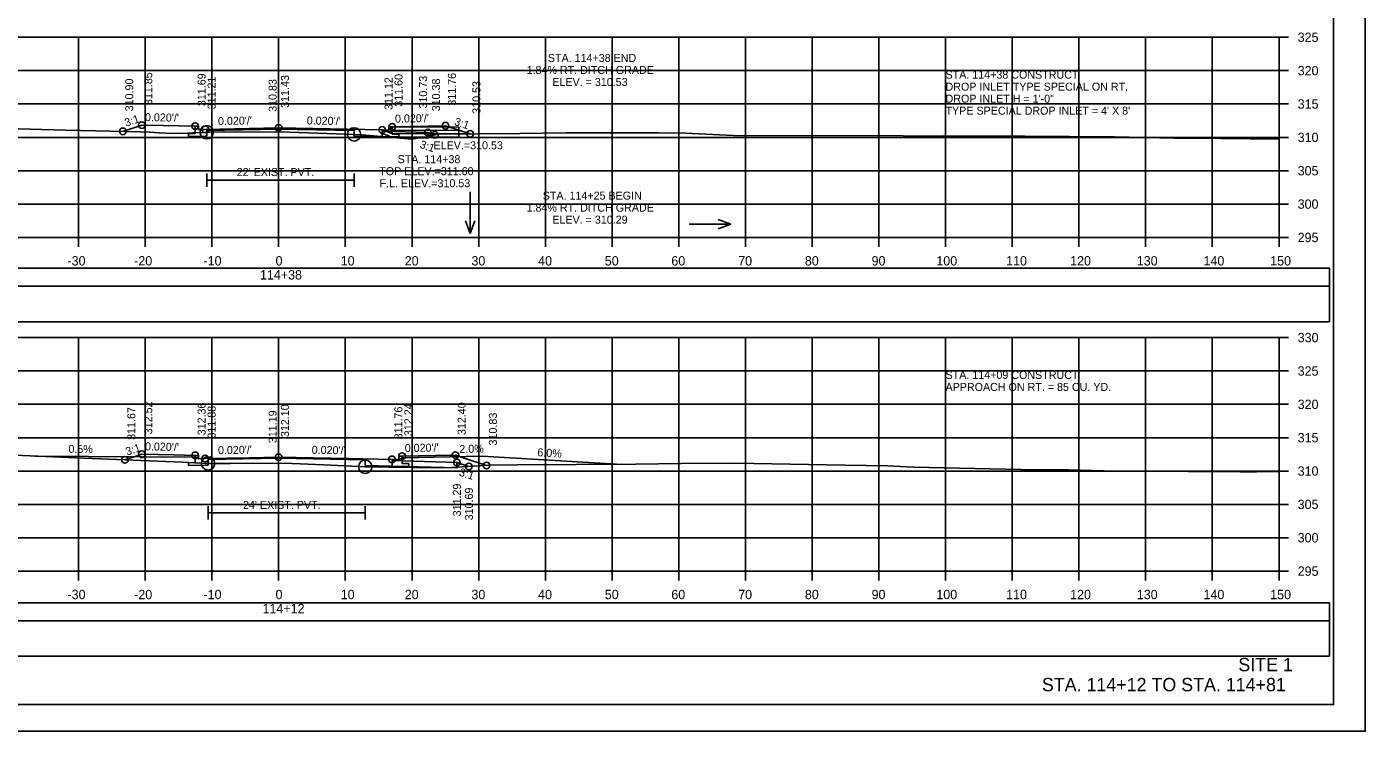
# Model space of a CAD drawing. Extents: x 1370538 to 1372872, y 376220 to 381127.
# Drawn here: x 1371337.5 to 1371538.2, y 380471.7 to 380577.3 of the extents above; entities that cross this region are included whole.
import ezdxf

# ---------------------------------------------------------------- set-up
doc = ezdxf.new("R2010")
doc.units = 0
for name, color, linetype in [('R_Border', 7, 'Continuous'), ('R_Border Notes', 7, 'Continuous'), ('R_Border PE', 7, 'Continuous'), ('R_Border Prem', 7, 'Continuous'), ('R_Dimension', 7, 'Continuous'), ('R_Fin Surface', 7, 'Continuous'), ('R_Grid', 7, 'Continuous'), ('R_Horz Alg Annot', 7, 'Continuous'), ('R_No Plot', 7, 'Continuous'), ('R_Proposed Road', 7, 'Continuous'), ('R_Water', 7, 'Continuous'), ('R_Water Annot', 7, 'Continuous'), ('R_Xsect Elev', 7, 'Continuous'), ('R_Xsect Slope', 7, 'Continuous'), ('T_Detection Zones', 7, 'Continuous')]:
    doc.layers.add(name, color=color, linetype=linetype)

msp = doc.modelspace()

# ---------------------------------------------------------------- linework, layer by layer
at = {"layer": 'R_Border'}
for p, q in [((1371364.52, 380555.31), (1371364.52, 380553.31)), ((1371364.52, 380554.31), (1371386.6, 380554.31)), ((1371386.6, 380555.31), (1371386.6, 380553.31)), ((1371364.72, 380505.43), (1371364.72, 380503.43)), ((1371364.72, 380504.43), (1371388.27, 380504.43)), ((1371388.27, 380505.43), (1371388.27, 380503.43))]:
    msp.add_line(p, q, dxfattribs=at)
for points in [[(1371375.29, 380561.96), (1371364.52, 380561.75), (1371364.52, 380560.91), (1371364.29, 380560.91), (1371361.79, 380560.86), (1371361.79, 380561.28), (1371362.79, 380561.3), (1371362.79, 380562.39)], [(1371392.32, 380562.3), (1371392.32, 380561.21), (1371393.32, 380561.19), (1371393.32, 380560.77), (1371390.82, 380560.82), (1371386.6, 380560.9), (1371386.6, 380561.74), (1371375.29, 380561.96)], [(1371375.29, 380512.63), (1371364.72, 380512.42), (1371364.72, 380511.59), (1371364.29, 380511.58), (1371361.79, 380511.53), (1371361.79, 380511.95), (1371362.79, 380511.97), (1371362.79, 380513.06)], [(1371393.79, 380512.94), (1371393.79, 380511.85), (1371394.79, 380511.83), (1371394.79, 380511.41), (1371392.29, 380511.46), (1371388.27, 380511.54), (1371388.27, 380512.37), (1371375.29, 380512.63)]]:
    msp.add_lwpolyline(points, dxfattribs=at)
at = {"layer": 'R_Border Notes'}
for q in [(1371533.47, 380681.17), (1371217.29, 380475.71)]:
    msp.add_line((1371533.47, 380475.71), q, dxfattribs=at)
at = {"layer": 'R_Border Prem'}
for p, q in [((1371525.29, 380545.71), (1371525.29, 380575.71)), ((1371526.69, 380575.71), (1371525.29, 380575.71)), ((1371526.69, 380570.71), (1371525.29, 380570.71)), ((1371526.69, 380565.71), (1371525.29, 380565.71)), ((1371526.69, 380560.71), (1371525.29, 380560.71)), ((1371526.69, 380555.71), (1371525.29, 380555.71)), ((1371526.69, 380550.71), (1371525.29, 380550.71)), ((1371225.29, 380545.71), (1371525.29, 380545.71)), ((1371345.29, 380544.31), (1371345.29, 380545.71)), ((1371355.29, 380544.31), (1371355.29, 380545.71)), ((1371365.29, 380544.31), (1371365.29, 380545.71)), ((1371375.29, 380544.31), (1371375.29, 380545.71)), ((1371385.29, 380544.31), (1371385.29, 380545.71)), ((1371395.29, 380544.31), (1371395.29, 380545.71)), ((1371405.29, 380544.31), (1371405.29, 380545.71)), ((1371415.29, 380544.31), (1371415.29, 380545.71)), ((1371425.29, 380544.31), (1371425.29, 380545.71)), ((1371435.29, 380544.31), (1371435.29, 380545.71)), ((1371445.29, 380544.31), (1371445.29, 380545.71)), ((1371455.29, 380544.31), (1371455.29, 380545.71)), ((1371465.29, 380544.31), (1371465.29, 380545.71)), ((1371475.29, 380544.31), (1371475.29, 380545.71)), ((1371485.29, 380544.31), (1371485.29, 380545.71)), ((1371495.29, 380544.31), (1371495.29, 380545.71)), ((1371505.29, 380544.31), (1371505.29, 380545.71)), ((1371515.29, 380544.31), (1371515.29, 380545.71)), ((1371525.29, 380544.31), (1371525.29, 380545.71)), ((1371526.69, 380545.71), (1371525.29, 380545.71)), ((1371525.29, 380495.71), (1371525.29, 380530.71)), ((1371526.69, 380530.71), (1371525.29, 380530.71)), ((1371526.69, 380525.71), (1371525.29, 380525.71)), ((1371526.69, 380520.71), (1371525.29, 380520.71)), ((1371526.69, 380515.71), (1371525.29, 380515.71)), ((1371526.69, 380510.71), (1371525.29, 380510.71)), ((1371526.69, 380505.71), (1371525.29, 380505.71)), ((1371526.69, 380500.71), (1371525.29, 380500.71)), ((1371225.29, 380495.71), (1371525.29, 380495.71)), ((1371345.29, 380494.31), (1371345.29, 380495.71)), ((1371355.29, 380494.31), (1371355.29, 380495.71)), ((1371365.29, 380494.31), (1371365.29, 380495.71)), ((1371375.29, 380494.31), (1371375.29, 380495.71)), ((1371385.29, 380494.31), (1371385.29, 380495.71)), ((1371395.29, 380494.31), (1371395.29, 380495.71)), ((1371405.29, 380494.31), (1371405.29, 380495.71)), ((1371415.29, 380494.31), (1371415.29, 380495.71)), ((1371425.29, 380494.31), (1371425.29, 380495.71)), ((1371435.29, 380494.31), (1371435.29, 380495.71)), ((1371445.29, 380494.31), (1371445.29, 380495.71)), ((1371455.29, 380494.31), (1371455.29, 380495.71)), ((1371465.29, 380494.31), (1371465.29, 380495.71)), ((1371475.29, 380494.31), (1371475.29, 380495.71)), ((1371485.29, 380494.31), (1371485.29, 380495.71)), ((1371495.29, 380494.31), (1371495.29, 380495.71)), ((1371505.29, 380494.31), (1371505.29, 380495.71)), ((1371515.29, 380494.31), (1371515.29, 380495.71)), ((1371525.29, 380494.31), (1371525.29, 380495.71)), ((1371526.69, 380495.71), (1371525.29, 380495.71))]:
    msp.add_line(p, q, dxfattribs=at)
at = {"layer": 'R_Dimension'}
for points in [[(1371325.66, 380562.31), (1371343.35, 380561.81), (1371350.09, 380561.65), (1371354.51, 380561.54), (1371355.97, 380561.51), (1371357.39, 380561.41), (1371359.37, 380561.28), (1371361.69, 380561.34), (1371362.38, 380561.38), (1371364.17, 380561.45), (1371364.43, 380561.46), (1371364.52, 380561.47), (1371364.98, 380561.47), (1371375.51, 380561.54), (1371385.31, 380561.21), (1371386.6, 380561.16), (1371388.36, 380561.05), (1371395.25, 380560.42), (1371397.7, 380560.85), (1371399.16, 380561.18), (1371411.45, 380561.31), (1371418.42, 380561.4), (1371432.24, 380561.37), (1371436.31, 380561.34), (1371443.47, 380561.01), (1371468.96, 380560.94), (1371472.49, 380560.91), (1371475, 380560.94), (1371487.19, 380560.89), (1371500.56, 380560.77), (1371509.63, 380560.6), (1371512.22, 380560.58), (1371525.29, 380560.43)], [(1371327.61, 380513.42), (1371342.65, 380512.77), (1371344.9, 380512.69), (1371360.84, 380512.02), (1371364.72, 380511.86), (1371368.06, 380511.86), (1371376.16, 380511.9), (1371383.19, 380511.61), (1371388.27, 380511.35), (1371395.32, 380511.25), (1371396.76, 380511.19), (1371401.19, 380511.25), (1371406.79, 380511.57), (1371411.07, 380511.62), (1371428.84, 380511.74), (1371435.63, 380511.84), (1371443.79, 380511.91), (1371460.18, 380511.59), (1371466.61, 380511.47), (1371470.51, 380511.31), (1371488.88, 380510.9), (1371493.75, 380510.88), (1371499.08, 380510.72), (1371511.7, 380510.66), (1371519.48, 380510.61), (1371521.9, 380510.6), (1371525.29, 380510.63)]]:
    msp.add_lwpolyline(points, dxfattribs=at)
at = {"layer": 'R_Fin Surface'}
for points in [[(1371351.94, 380561.61), (1371353.12, 380562), (1371354.79, 380562.55), (1371357.99, 380562.49), (1371362.79, 380562.39), (1371363.09, 380562.39), (1371363.29, 380562.39), (1371363.29, 380562.19), (1371363.29, 380561.89), (1371363.69, 380561.9), (1371364.29, 380561.91), (1371368.69, 380562), (1371375.29, 380562.13)], [(1371375.29, 380562.13), (1371390.82, 380561.82), (1371391.82, 380561.8), (1371391.82, 380562.3), (1371392.32, 380562.3), (1371400.32, 380562.46), (1371404, 380561.24)], [(1371352.25, 380512.38), (1371353.8, 380512.89), (1371354.79, 380513.22), (1371359.59, 380513.13), (1371362.79, 380513.06), (1371362.99, 380513.06), (1371363.29, 380513.06), (1371363.29, 380512.76), (1371363.29, 380512.56), (1371363.89, 380512.57), (1371364.29, 380512.58), (1371370.89, 380512.71), (1371375.29, 380512.8)], [(1371375.29, 380512.8), (1371385.84, 380512.59), (1371392.29, 380512.46), (1371392.91, 380512.45), (1371393.29, 380512.44), (1371393.29, 380512.75), (1371393.29, 380512.94), (1371393.6, 380512.94), (1371393.79, 380512.94), (1371398.75, 380513.04), (1371401.79, 380513.1), (1371403.42, 380512.56), (1371406.47, 380511.54)]]:
    msp.add_lwpolyline(points, dxfattribs=at)
at = {"layer": 'R_Grid'}
for p, q in [((1371225.29, 380575.71), (1371525.29, 380575.71)), ((1371345.29, 380545.71), (1371345.29, 380575.71)), ((1371355.29, 380545.71), (1371355.29, 380575.71)), ((1371365.29, 380545.71), (1371365.29, 380575.71)), ((1371375.29, 380545.71), (1371375.29, 380575.71)), ((1371385.29, 380545.71), (1371385.29, 380575.71)), ((1371395.29, 380545.71), (1371395.29, 380575.71)), ((1371405.29, 380545.71), (1371405.29, 380575.71)), ((1371415.29, 380545.71), (1371415.29, 380575.71)), ((1371425.29, 380545.71), (1371425.29, 380575.71)), ((1371435.29, 380545.71), (1371435.29, 380575.71)), ((1371445.29, 380545.71), (1371445.29, 380575.71)), ((1371455.29, 380545.71), (1371455.29, 380575.71)), ((1371465.29, 380545.71), (1371465.29, 380575.71)), ((1371475.29, 380545.71), (1371475.29, 380575.71)), ((1371485.29, 380545.71), (1371485.29, 380575.71)), ((1371495.29, 380545.71), (1371495.29, 380575.71)), ((1371505.29, 380545.71), (1371505.29, 380575.71)), ((1371515.29, 380545.71), (1371515.29, 380575.71)), ((1371525.29, 380545.71), (1371525.29, 380575.71)), ((1371225.29, 380570.71), (1371525.29, 380570.71)), ((1371225.29, 380565.71), (1371525.29, 380565.71)), ((1371225.29, 380560.71), (1371525.29, 380560.71)), ((1371225.29, 380555.71), (1371525.29, 380555.71)), ((1371225.29, 380550.71), (1371525.29, 380550.71)), ((1371225.29, 380545.71), (1371525.29, 380545.71)), ((1371225.29, 380530.71), (1371525.29, 380530.71)), ((1371345.29, 380495.71), (1371345.29, 380530.71)), ((1371355.29, 380495.71), (1371355.29, 380530.71)), ((1371365.29, 380495.71), (1371365.29, 380530.71)), ((1371375.29, 380495.71), (1371375.29, 380530.71)), ((1371385.29, 380495.71), (1371385.29, 380530.71)), ((1371395.29, 380495.71), (1371395.29, 380530.71)), ((1371405.29, 380495.71), (1371405.29, 380530.71)), ((1371415.29, 380495.71), (1371415.29, 380530.71)), ((1371425.29, 380495.71), (1371425.29, 380530.71)), ((1371435.29, 380495.71), (1371435.29, 380530.71)), ((1371445.29, 380495.71), (1371445.29, 380530.71)), ((1371455.29, 380495.71), (1371455.29, 380530.71)), ((1371465.29, 380495.71), (1371465.29, 380530.71)), ((1371475.29, 380495.71), (1371475.29, 380530.71)), ((1371485.29, 380495.71), (1371485.29, 380530.71)), ((1371495.29, 380495.71), (1371495.29, 380530.71)), ((1371505.29, 380495.71), (1371505.29, 380530.71)), ((1371515.29, 380495.71), (1371515.29, 380530.71)), ((1371525.29, 380495.71), (1371525.29, 380530.71)), ((1371225.29, 380525.71), (1371525.29, 380525.71)), ((1371225.29, 380520.71), (1371525.29, 380520.71)), ((1371225.29, 380515.71), (1371525.29, 380515.71)), ((1371225.29, 380510.71), (1371525.29, 380510.71)), ((1371225.29, 380505.71), (1371525.29, 380505.71)), ((1371225.29, 380500.71), (1371525.29, 380500.71)), ((1371225.29, 380495.71), (1371525.29, 380495.71))]:
    msp.add_line(p, q, dxfattribs=at)
at = {"layer": 'R_Horz Alg Annot'}
for points in [[(1371390.82, 380561.65), (1371397.67, 380561.44), (1371398.73, 380561.09)], [(1371390.82, 380561.65), (1371390.82, 380560.82), (1371397.67, 380560.61), (1371397.67, 380561.44)], [(1371392.29, 380512.29), (1371402.02, 380512), (1371403.82, 380511.4)], [(1371392.29, 380512.29), (1371392.29, 380511.46), (1371402.02, 380511.17), (1371402.02, 380512)]]:
    msp.add_lwpolyline(points, dxfattribs=at)
at = {"layer": 'R_No Plot'}
msp.add_line((1371204.89, 380471.73), (1371538.22, 380471.73), dxfattribs=at)
for points in [[(1371204.88, 380685.06), (1371538.22, 380685.06), (1371538.22, 380471.72), (1371204.88, 380471.72)], [(1371451.21, 380681.17), (1371451.21, 380671.29), (1371486.94, 380671.29), (1371486.94, 380668.37), (1371510.14, 380668.37), (1371510.14, 380644.03), (1371533.47, 380644.03), (1371533.47, 380475.71), (1371217.29, 380475.71), (1371217.29, 380681.17)]]:
    msp.add_lwpolyline(points, close=True, dxfattribs=at)
for centre, radius in [((1371354.79, 380562.55), 0.5), ((1371362.79, 380562.39), 0.5), ((1371364.52, 380561.47), 1), ((1371364.29, 380561.91), 0.5), ((1371375.29, 380562.13), 0.5), ((1371375.29, 380562.13), 0.5), ((1371390.82, 380561.82), 0.5), ((1371392.32, 380562.3), 0.5), ((1371400.32, 380562.46), 0.5), ((1371351.94, 380561.61), 0.5), ((1371386.6, 380561.16), 1), ((1371397.67, 380561.44), 0.5), ((1371398.73, 380561.09), 0.5), ((1371404, 380561.24), 0.5), ((1371404, 380561.24), 0.5), ((1371352.25, 380512.38), 0.5), ((1371354.79, 380513.22), 0.5), ((1371362.79, 380513.06), 0.5), ((1371364.72, 380511.86), 1), ((1371364.29, 380512.58), 0.5), ((1371375.29, 380512.8), 0.5), ((1371375.29, 380512.8), 0.5), ((1371388.27, 380511.35), 1), ((1371392.29, 380512.46), 0.5), ((1371393.79, 380512.94), 0.5), ((1371401.79, 380513.1), 0.5), ((1371402.02, 380512), 0.5), ((1371403.82, 380511.4), 0.5), ((1371406.47, 380511.54), 0.5)]:
    msp.add_circle(centre, radius, dxfattribs=at)
at = {"layer": 'R_Water'}
for p, q in [((1371392.32, 380562.3), (1371402.32, 380562.25)), ((1371392.32, 380561.8), (1371402.32, 380561.75)), ((1371392.32, 380561.3), (1371404, 380561.24)), ((1371392.32, 380560.8), (1371402.32, 380560.75)), ((1371402.32, 380560.75), (1371402.32, 380562.25)), ((1371362.79, 380512.81), (1371338.79, 380512.93)), ((1371363.29, 380512.56), (1371362.79, 380512.81)), ((1371393.29, 380512.44), (1371393.79, 380512.69)), ((1371393.79, 380512.69), (1371405.79, 380512.93)), ((1371405.79, 380512.93), (1371425.94, 380511.72))]:
    msp.add_line(p, q, dxfattribs=at)
for points in [[(1371392.32, 380562.3), (1371392.07, 380562.3), (1371391.99, 380562.14), (1371392.32, 380561.8)], [(1371392.32, 380561.3), (1371390.82, 380561.82), (1371390.82, 380561.29), (1371391.82, 380560.95), (1371391.82, 380560.8), (1371392.32, 380560.8)]]:
    msp.add_lwpolyline(points, dxfattribs=at)
at = {"layer": 'R_Water Annot'}
for p, q in [((1371404, 380552.57), (1371404, 380546.28)), ((1371443.12, 380547.71), (1371441.2, 380548.41)), ((1371404, 380546.28), (1371403.3, 380548.21)), ((1371404, 380546.28), (1371404.7, 380548.21)), ((1371436.84, 380547.71), (1371443.12, 380547.71)), ((1371443.12, 380547.71), (1371441.2, 380547.01))]:
    msp.add_line(p, q, dxfattribs=at)
at = {"layer": 'R_Xsect Elev'}
for p, q in [((1371375.29, 380561.53), (1371375.29, 380571.53)), ((1371375.29, 380511.89), (1371375.29, 380521.89))]:
    msp.add_line(p, q, dxfattribs=at)
at = {"layer": 'T_Detection Zones'}
for points in [[(1371217.73, 380538.4), (1371532.86, 380538.4), (1371532.86, 380541.11), (1371217.73, 380541.11)], [(1371217.73, 380533.08), (1371532.86, 380533.08), (1371532.86, 380538.4), (1371217.73, 380538.4)], [(1371217.73, 380488.27), (1371532.86, 380488.27), (1371532.86, 380490.97), (1371217.73, 380490.97)], [(1371217.73, 380482.95), (1371532.86, 380482.95), (1371532.86, 380488.27), (1371217.73, 380488.27)]]:
    msp.add_lwpolyline(points, close=True, dxfattribs=at)

# ---------------------------------------------------------------- texts
at = {"layer": 'R_Border PE'}
for s, p in [('325', (1371528.09, 380575.01)), ('320', (1371528.09, 380570.01)), ('315', (1371528.09, 380565.01)), ('310', (1371528.09, 380560.01)), ('305', (1371528.09, 380555.01)), ('300', (1371528.09, 380550.01)), ('295', (1371528.09, 380545.01)), ('-30', (1371343.63, 380541.51)), ('-20', (1371353.63, 380541.51)), ('-10', (1371364.02, 380541.51)), ('0', (1371374.83, 380541.51)), ('10', (1371384.6, 380541.51)), ('20', (1371394.2, 380541.51)), ('30', (1371404.2, 380541.51)), ('40', (1371414.2, 380541.51)), ('50', (1371424.2, 380541.51)), ('60', (1371434.17, 380541.51)), ('70', (1371444.2, 380541.51)), ('80', (1371454.2, 380541.51)), ('90', (1371464.2, 380541.51)), ('100', (1371473.91, 380541.51)), ('110', (1371484.37, 380541.51)), ('120', (1371493.97, 380541.51)), ('130', (1371503.97, 380541.51)), ('140', (1371513.97, 380541.51)), ('150', (1371523.97, 380541.51)), ('114+38', (1371372.49, 380539.41)), ('330', (1371528.09, 380530.01)), ('325', (1371528.09, 380525.01)), ('320', (1371528.09, 380520.01)), ('315', (1371528.09, 380515.01)), ('310', (1371528.09, 380510.01)), ('305', (1371528.09, 380505.01)), ('300', (1371528.09, 380500.01)), ('295', (1371528.09, 380495.01)), ('-30', (1371343.63, 380491.51)), ('-20', (1371353.63, 380491.51)), ('-10', (1371364.02, 380491.51)), ('0', (1371374.83, 380491.51)), ('10', (1371384.6, 380491.51)), ('20', (1371394.2, 380491.51)), ('30', (1371404.2, 380491.51)), ('40', (1371414.2, 380491.51)), ('50', (1371424.2, 380491.51)), ('60', (1371434.17, 380491.51)), ('70', (1371444.2, 380491.51)), ('80', (1371454.2, 380491.51)), ('90', (1371464.2, 380491.51)), ('100', (1371473.91, 380491.51)), ('110', (1371484.37, 380491.51)), ('120', (1371493.97, 380491.51)), ('130', (1371503.97, 380491.51)), ('140', (1371513.97, 380491.51)), ('150', (1371523.97, 380491.51)), ('114+12', (1371372.88, 380489.41))]:
    msp.add_text(s, height=1.4, dxfattribs=at).set_placement(p)
at = {"layer": 'R_Proposed Road'}
for s, p in [('SITE 1', (1371519.19, 380480.71)), ('STA. 114+12 TO STA. 114+81', (1371489.74, 380477.71))]:
    msp.add_text(s, height=2, dxfattribs=at).set_placement(p)
at = {"layer": 'R_Water'}
for s, p in [("22' EXIST. PVT.", (1371369.01, 380554.91)), ("24' EXIST. PVT.", (1371369.95, 380505.03))]:
    msp.add_text(s, height=1.2, dxfattribs=at).set_placement(p)
at = {"layer": 'R_Water Annot'}
for s, p in [('STA. 114+38 CONSTRUCT', (1371475.29, 380569.51)), ('DROP INLET TYPE SPECIAL ON RT.', (1371475.29, 380567.71)), ('DROP INLET H = 1\'-0"', (1371475.29, 380565.91)), ("TYPE SPECIAL DROP INLET = 4' X 8'", (1371475.29, 380564.11)), ('STA. 114+38', (1371393.13, 380556.84)), ('TOP ELEV.=311.60', (1371390.38, 380555.04)), ('F.L. ELEV.=310.53', (1371390.42, 380553.24)), ('STA. 114+09 CONSTRUCT', (1371475.29, 380524.51)), ('APPROACH ON RT. = 85 CU. YD.', (1371475.29, 380522.71))]:
    msp.add_text(s, height=1.2, dxfattribs=at).set_placement(p)
at = {"layer": 'R_Xsect Elev'}
for s, p in [('STA. 114+38 END', (1371415.66, 380572.01)), ('1.84% RT. DITCH GRADE', (1371412.47, 380570.21)), ('ELEV. = 310.53', (1371416.33, 380568.41)), ('ELEV.=310.53', (1371398.52, 380558.92)), ('STA. 114+25 BEGIN', (1371414.89, 380551.38)), ('1.84% RT. DITCH GRADE', (1371412.47, 380549.58)), ('ELEV. = 310.29', (1371416.33, 380547.78))]:
    msp.add_text(s, height=1.2, dxfattribs=at).set_placement(p)
for s, rotation, p in [('311.85', 90, (1371356.34, 380565.55)), ('310.90', 90, (1371353.49, 380564.61)), ('311.69', 90, (1371364.34, 380565.39)), ('311.21', 90, (1371365.84, 380564.91)), ('310.83', 90, (1371374.99, 380564.53)), ('311.43', 90, (1371376.84, 380565.13)), ('311.43', 90, (1371376.84, 380565.13)), ('311.12', 90, (1371392.37, 380564.82)), ('311.60', 90, (1371393.87, 380565.3)), ('310.73', 90, (1371397.55, 380565.03)), ('310.38', 90, (1371399.49, 380564.61)), ('311.76', 90, (1371401.87, 380565.46)), ('310.53', 90, (1371405.55, 380564.24)), ('310.53', 90, (1371405.55, 380564.24)), ('311.67', 90, (1371353.8, 380515.38)), ('312.52', 90, (1371356.34, 380516.22)), ('312.36', 90, (1371364.34, 380516.06)), ('311.88', 90, (1371365.84, 380515.58)), ('312.10', 90, (1371376.84, 380515.8)), ('311.76', 90, (1371393.84, 380515.46)), ('312.24', 90, (1371395.34, 380515.94)), ('312.40', 90, (1371403.34, 380516.1)), ('311.19', 90, (1371374.99, 380514.89)), ('310.83', 90, (1371408.02, 380514.54)), ('0.5%', 359.7135, (1371343.77, 380513.43)), ('2.0%', 1.1458, (1371402.4, 380513.41)), ('6.0%', 356.5664, (1371414.06, 380512.94)), ('311.29', 90, (1371402.62, 380503.92)), ('310.69', 90, (1371404.42, 380503.32))]:
    msp.add_text(s, height=1.2, rotation=rotation, dxfattribs=at).set_placement(p)
at = {"layer": 'R_Xsect Slope'}
for s, rotation, p in [("0.020'/'", 358.8542, (1371355.24, 380563.15)), ('3:1', 18.4349, (1371352.42, 380562.29)), ("0.020'/'", 1.1458, (1371366.21, 380562.55)), ("0.020'/'", 358.8542, (1371379.5, 380562.65)), ("0.020'/'", 1.1458, (1371392.75, 380562.91)), ('3:1', 341.5651, (1371401.53, 380562.59)), ('3:1', 341.5668, (1371396.36, 380559.17)), ('3:1', 18.4349, (1371352.57, 380513.01)), ("0.020'/'", 358.8542, (1371355.24, 380513.81)), ("0.020'/'", 1.1458, (1371366.21, 380513.22)), ("0.020'/'", 358.8542, (1371380.24, 380513.3)), ("0.020'/'", 1.1458, (1371394.21, 380513.55)), ('3:1', 341.5668, (1371402.26, 380510.06))]:
    msp.add_text(s, height=1.2, rotation=rotation, dxfattribs=at).set_placement(p)

doc.saveas('drawing.dxf')
